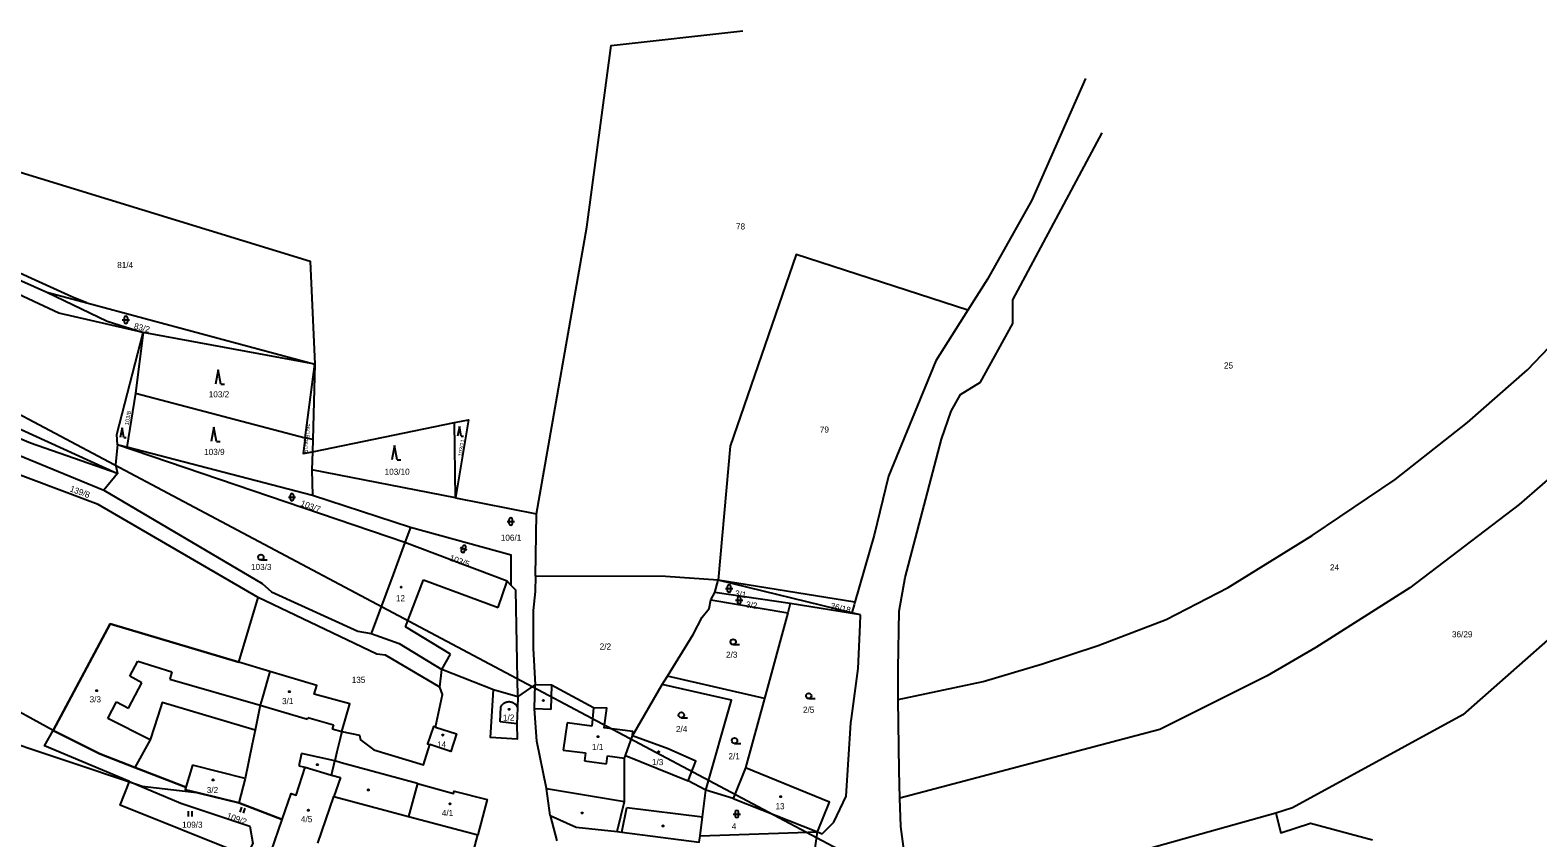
# Model space of a CAD drawing. Extents: x -794765 to -785424, y -1118958 to -1108731.
# Drawn here: x -789502.2 to -789083.2, y -1114278.7 to -1114054 of the extents above; entities that cross this region are included whole.
import ezdxf

# ---------------------------------------------------------------- set-up
doc = ezdxf.new("R2010")
doc.units = 0
for name, color, linetype in [('Level 66', 7, 'Continuous'), ('Level 71', 7, 'Continuous'), ('Level 75', 7, 'Continuous'), ('Level 76', 7, 'Continuous'), ('Level 77', 7, 'Continuous'), ('Level 79', 7, 'Continuous'), ('Level 81', 7, 'Continuous')]:
    doc.layers.add(name, color=color, linetype=linetype)

msp = doc.modelspace()

# ---------------------------------------------------------------- linework, layer by layer
at = {"layer": 'Level 66'}
for p, q in [((-789476.1, -1114134.09), (-789476.1, -1114135.09)), ((-789475.1, -1114135.09), (-789475.1, -1114134.09)), ((-789476.6, -1114134.59), (-789474.6, -1114134.59)), ((-789449.94, -1114148.46), (-789450.69, -1114152.46)), ((-789449.19, -1114152.46), (-789449.94, -1114148.46)), ((-789449.19, -1114152.46), (-789448.19, -1114152.46)), ((-789476.69, -1114164.64), (-789477.19, -1114167.32)), ((-789476.19, -1114167.32), (-789476.69, -1114164.64)), ((-789476.19, -1114167.32), (-789475.52, -1114167.32)), ((-789451.16, -1114164.43), (-789451.91, -1114168.43)), ((-789450.41, -1114168.43), (-789451.16, -1114164.43)), ((-789382.93, -1114164.26), (-789383.43, -1114166.94)), ((-789382.43, -1114166.94), (-789382.93, -1114164.26)), ((-789382.43, -1114166.94), (-789381.76, -1114166.94)), ((-789450.41, -1114168.43), (-789449.41, -1114168.43)), ((-789400.92, -1114169.55), (-789401.67, -1114173.55)), ((-789400.17, -1114173.55), (-789400.92, -1114169.55)), ((-789400.17, -1114173.55), (-789399.17, -1114173.55)), ((-789430.44, -1114183.9), (-789428.44, -1114183.9)), ((-789429.94, -1114183.4), (-789429.94, -1114184.4)), ((-789428.94, -1114184.4), (-789428.94, -1114183.4)), ((-789369.64, -1114190.67), (-789367.64, -1114190.67)), ((-789369.14, -1114190.17), (-789369.14, -1114191.17)), ((-789368.14, -1114191.17), (-789368.14, -1114190.17)), ((-789380.84, -1114198.65), (-789382.72, -1114197.97)), ((-789382.08, -1114197.67), (-789382.42, -1114198.61)), ((-789381.48, -1114198.95), (-789381.14, -1114198.01)), ((-789438.1, -1114201.38), (-789436.35, -1114201.38)), ((-789308.97, -1114209.33), (-789306.97, -1114209.33)), ((-789308.47, -1114208.83), (-789308.47, -1114209.83)), ((-789307.47, -1114209.83), (-789307.47, -1114208.83)), ((-789306.17, -1114212.58), (-789304.17, -1114212.58)), ((-789305.67, -1114212.08), (-789305.67, -1114213.08)), ((-789304.67, -1114213.08), (-789304.67, -1114212.08)), ((-789306.82, -1114224.9), (-789305.07, -1114224.9)), ((-789285.83, -1114239.94), (-789284.08, -1114239.94)), ((-789321.23, -1114245.24), (-789319.48, -1114245.24)), ((-789306.45, -1114252.37), (-789304.7, -1114252.37)), ((-789458.19, -1114272.7), (-789458.19, -1114271.2)), ((-789457.19, -1114272.7), (-789457.19, -1114271.2)), ((-789443.88, -1114271.49), (-789443.37, -1114270.08)), ((-789442.94, -1114271.83), (-789442.43, -1114270.42)), ((-789306.81, -1114272.04), (-789304.81, -1114272.04)), ((-789306.31, -1114271.54), (-789306.31, -1114272.54)), ((-789305.31, -1114272.54), (-789305.31, -1114271.54))]:
    msp.add_line(p, q, dxfattribs=at)
for centre in [(-789438.09, -1114200.63), (-789306.82, -1114224.15), (-789285.83, -1114239.19), (-789321.23, -1114244.49), (-789306.45, -1114251.62)]:
    msp.add_circle(centre, 0.75, dxfattribs=at)
for centre, start, end in [((-789475.6, -1114134.09), 0, 180), ((-789475.6, -1114135.09), 180, 359.9879), ((-789429.44, -1114183.4), 0, 180), ((-789429.44, -1114184.4), 180, 359.9879), ((-789368.64, -1114190.17), 0, 180), ((-789368.64, -1114191.17), 180, 359.9879), ((-789381.95, -1114198.78), 160, 340), ((-789381.61, -1114197.84), 340, 159.9879), ((-789307.97, -1114208.83), 0, 180), ((-789307.97, -1114209.83), 180, 359.9879), ((-789305.17, -1114212.08), 0, 180), ((-789305.17, -1114213.08), 180, 359.9879), ((-789305.81, -1114271.54), 0, 180), ((-789305.81, -1114272.54), 180, 359.9879)]:
    msp.add_arc(centre, 0.5, start, end, dxfattribs=at)
at = {"layer": 'Level 71'}
msp.add_line((-789259.98, -1114291.21), (-790231.6, -1113775.02), dxfattribs=at)
at = {"layer": 'Level 75'}
for p, q in [((-789540, -1114107.95), (-789497.61, -1114126.88)), ((-789497.61, -1114126.88), (-789486.43, -1114129.89)), ((-789486.43, -1114129.89), (-789423.09, -1114146.93)), ((-789470.77, -1114138.13), (-789472.95, -1114154.94)), ((-789423.09, -1114146.93), (-789470.77, -1114138.13)), ((-789425.74, -1114167.37), (-789423.09, -1114146.93)), ((-789423.09, -1114146.93), (-789423.68, -1114167.91)), ((-789472.95, -1114154.94), (-789475.36, -1114170.03)), ((-789472.95, -1114154.94), (-789425.74, -1114167.37)), ((-789423.77, -1114171.27), (-789384.3, -1114163.18)), ((-789383.98, -1114184.13), (-789384.3, -1114163.18)), ((-789519.48, -1114166.48), (-789481.73, -1114181.96)), ((-789423.68, -1114167.91), (-789425.74, -1114167.37)), ((-789398.1, -1114196.55), (-789477.98, -1114169.35)), ((-789475.36, -1114170.03), (-789477.98, -1114169.35)), ((-789423.71, -1114183.4), (-789475.36, -1114170.03)), ((-789423.77, -1114171.27), (-789423.91, -1114176.27)), ((-789423.68, -1114167.91), (-789423.77, -1114171.27)), ((-789477.98, -1114177.32), (-789481.73, -1114181.96)), ((-789383.98, -1114184.13), (-789423.91, -1114176.27)), ((-789423.91, -1114176.27), (-789423.71, -1114183.4)), ((-789396.54, -1114192.33), (-789423.71, -1114183.4)), ((-789383.98, -1114184.13), (-789361.49, -1114188.58)), ((-789361.73, -1114205.91), (-789361.49, -1114188.58)), ((-789396.54, -1114192.33), (-789398.1, -1114196.55)), ((-789311.93, -1114210.41), (-789310.98, -1114207.02)), ((-789273.84, -1114216.06), (-789310.98, -1114207.02)), ((-789272.99, -1114213.08), (-789310.98, -1114207.02)), ((-789444.24, -1114229.82), (-789438.87, -1114211.82)), ((-789313, -1114212.49), (-789311.93, -1114210.41)), ((-789313, -1114212.49), (-789291.68, -1114216.04)), ((-789290.98, -1114213.45), (-789311.93, -1114210.41)), ((-789290.98, -1114213.45), (-789291.68, -1114216.04)), ((-789271.4, -1114216.66), (-789290.98, -1114213.45)), ((-789291.68, -1114216.04), (-789298.14, -1114239.86)), ((-789271.4, -1114216.66), (-789273.84, -1114216.06)), ((-789495.83, -1114248.83), (-789550.41, -1114218.8)), ((-789435.6, -1114232.4), (-789444.24, -1114229.82)), ((-789388.36, -1114236.77), (-789387.76, -1114231.88)), ((-789373.45, -1114237.52), (-789387.76, -1114231.88)), ((-789326.55, -1114236), (-789325.1, -1114233.65)), ((-789298.14, -1114239.86), (-789325.1, -1114233.65)), ((-789260.93, -1114240.14), (-789261.02, -1114231.57)), ((-789366.66, -1114239.47), (-789373.45, -1114237.52)), ((-789366.66, -1114239.47), (-789361.82, -1114236.06)), ((-789334.84, -1114250.26), (-789326.55, -1114236)), ((-789298.14, -1114239.86), (-789303.38, -1114259.22)), ((-789303.38, -1114259.22), (-789306.82, -1114267.73)), ((-789394.56, -1114263.56), (-789397.05, -1114272.68)), ((-789306.82, -1114267.73), (-789314.43, -1114265.37)), ((-789306.82, -1114267.73), (-789283.39, -1114277.01)), ((-789260.26, -1114275.53), (-789260.5, -1114267.58)), ((-789444.18, -1114268.92), (-789432.19, -1114273.58)), ((-789357.67, -1114272.43), (-789355.8, -1114279.44)), ((-789435.21, -1114282.44), (-789432.19, -1114273.58)), ((-789397.05, -1114272.68), (-789377.78, -1114277.85)), ((-789378.96, -1114282.38), (-789377.78, -1114277.85)), ((-789316.04, -1114278.11), (-789283.39, -1114277.01))]:
    msp.add_line(p, q, dxfattribs=at)
for points in [[(-789361.49, -1114188.58), (-789347.48, -1114108.83), (-789340.73, -1114058.32), (-789304.1, -1114054.24)], [(-789208.95, -1114067.5), (-789223.87, -1114101.28), (-789236.15, -1114123.25), (-789241.62, -1114131.89)], [(-789261.02, -1114231.57), (-789260.69, -1114215.57), (-789258.99, -1114206.28), (-789248.89, -1114167.76), (-789246.24, -1114160.01), (-789243.67, -1114155.4), (-789238.08, -1114151.88), (-789229.1, -1114135.62), (-789229.1, -1114129.01), (-789204.25, -1114082.56)], [(-789538.98, -1114106.22), (-789527.43, -1114086.62), (-789424.43, -1114118.27), (-789423.09, -1114146.93)], [(-789470.77, -1114138.13), (-789494.25, -1114132.75), (-789550.66, -1114106.43)], [(-789486.43, -1114129.89), (-789490.6, -1114128.15), (-789538.98, -1114106.22)], [(-789241.62, -1114131.89), (-789289.35, -1114116.4), (-789307.67, -1114169.68), (-789310.98, -1114207.02)], [(-789497.61, -1114126.88), (-789480.82, -1114134.93), (-789470.77, -1114138.13)], [(-789260.93, -1114240.14), (-789237.39, -1114235.17), (-789220.82, -1114230.22), (-789205.38, -1114225.19), (-789186.51, -1114217.93), (-789169.25, -1114208.99), (-789145.88, -1114194.53), (-789122.86, -1114179.02), (-789102.75, -1114163.12), (-789086.07, -1114148.52), (-789068.13, -1114129.7)], [(-789560.92, -1114131.09), (-789531.59, -1114152.83), (-789477.98, -1114177.32)], [(-789241.62, -1114131.89), (-789250.53, -1114145.96), (-789263.68, -1114178.05), (-789267.68, -1114194.48), (-789272.99, -1114213.08)], [(-789477.98, -1114169.35), (-789478.11, -1114166.51), (-789470.77, -1114138.13)], [(-789046.81, -1114143.11), (-789059.58, -1114157.2), (-789079.85, -1114178.55), (-789088.35, -1114185.93), (-789118.75, -1114209.09), (-789144.88, -1114225.73), (-789158.44, -1114233.58), (-789188.29, -1114248.52), (-789260.5, -1114267.58)], [(-789477.98, -1114177.32), (-789502.11, -1114168.91), (-789547.1, -1114149.98)], [(-789384.3, -1114163.18), (-789380.41, -1114162.38), (-789383.98, -1114184.13)], [(-789425.74, -1114167.37), (-789426.31, -1114171.79), (-789423.77, -1114171.27)], [(-789438.87, -1114211.82), (-789483.33, -1114185.96), (-789530.89, -1114168.04)], [(-789477.98, -1114169.35), (-789478.46, -1114174.8), (-789477.98, -1114177.32)], [(-789481.73, -1114181.96), (-789437.72, -1114207.95), (-789435.1, -1114210.19), (-789411.16, -1114221.16), (-789407.4, -1114221.78)], [(-789368.5, -1114208.44), (-789368.49, -1114200.07), (-789396.54, -1114192.33)], [(-789398.1, -1114196.55), (-789401.35, -1114205.42), (-789407.4, -1114221.78)], [(-789368.5, -1114208.44), (-789369.61, -1114207.27), (-789398.1, -1114196.55)], [(-789019.47, -1114218.78), (-789037.73, -1114210.51), (-789053.1, -1114199.52), (-789104.02, -1114244.48), (-789151.37, -1114270.31), (-789155.98, -1114271.78)], [(-789366.66, -1114239.47), (-789367.24, -1114209.79), (-789368.5, -1114208.44)], [(-789361.73, -1114205.91), (-789361.89, -1114210.17), (-789362.38, -1114215.43), (-789362.43, -1114225.91), (-789361.82, -1114236.06)], [(-789310.98, -1114207.02), (-789325.62, -1114205.96), (-789361.73, -1114205.91)], [(-789388.36, -1114236.77), (-789403.49, -1114227.83), (-789405.84, -1114227.54), (-789438.87, -1114211.82)], [(-789325.1, -1114233.65), (-789317.98, -1114222.12), (-789315.48, -1114217.29), (-789313.49, -1114214.86), (-789313, -1114212.49)], [(-789272.99, -1114213.08), (-789273.22, -1114213.88), (-789273.84, -1114216.06)], [(-789283.39, -1114277.01), (-789282.09, -1114277.53), (-789278.88, -1114274.29), (-789275.41, -1114267.09), (-789274.1, -1114246.71), (-789273.93, -1114245.44), (-789272.11, -1114231.6), (-789271.53, -1114219.41), (-789271.4, -1114216.66)], [(-789444.24, -1114229.82), (-789480, -1114219.16), (-789495.83, -1114248.83)], [(-789407.4, -1114221.78), (-789399.66, -1114224.56), (-789387.76, -1114231.88)], [(-789435.6, -1114232.4), (-789437.77, -1114239.88), (-789438.33, -1114241.79), (-789439.72, -1114248.69)], [(-789415.64, -1114249.07), (-789413.41, -1114241.42), (-789423.26, -1114238.71), (-789422.56, -1114236.29), (-789435.6, -1114232.4)], [(-789389.54, -1114247.84), (-789387.57, -1114238.75), (-789388.36, -1114236.77)], [(-789366.66, -1114239.47), (-789366.8, -1114242.46), (-789367, -1114246.91), (-789366.9, -1114251.22), (-789374.27, -1114250.74), (-789373.45, -1114237.52)], [(-789357.67, -1114272.43), (-789358.67, -1114264.96), (-789361.43, -1114251.78), (-789362.02, -1114242.82), (-789362.01, -1114242.62), (-789361.82, -1114236.06)], [(-789334.84, -1114250.26), (-789334.68, -1114249.04), (-789342.67, -1114248.02), (-789341.98, -1114242.63), (-789345.63, -1114242.54), (-789357.28, -1114236.19), (-789361.82, -1114236.06)], [(-789314.43, -1114265.37), (-789307.3, -1114240.32), (-789326.55, -1114236)], [(-789439.72, -1114248.69), (-789465.52, -1114241.02), (-789466.74, -1114244.8), (-789468.89, -1114251.42), (-789473.08, -1114259.05)], [(-789260.5, -1114267.58), (-789260.73, -1114259.9), (-789260.93, -1114240.14)], [(-789474.61, -1114263), (-789498.2, -1114253.06), (-789495.83, -1114248.83)], [(-789495.83, -1114248.83), (-789485.46, -1114253.97), (-789482.86, -1114255.27), (-789473.08, -1114259.05)], [(-789439.72, -1114248.69), (-789440.51, -1114252.63), (-789442.43, -1114262.18), (-789444.18, -1114268.92)], [(-789415.64, -1114249.07), (-789416.1, -1114251.02), (-789416.97, -1114254.73), (-789417.57, -1114257.26)], [(-789415.64, -1114249.07), (-789410.71, -1114250.07), (-789410.41, -1114251.41), (-789406.71, -1114254.18), (-789392.9, -1114258.33), (-789391.13, -1114252.74)], [(-789389.54, -1114247.84), (-789390.15, -1114247.65), (-789391.75, -1114252.53), (-789391.13, -1114252.74)], [(-789389.54, -1114247.84), (-789383.74, -1114249.75), (-789385.33, -1114254.61), (-789391.13, -1114252.74)], [(-789339.08, -1114276.91), (-789337.06, -1114268.53), (-789337.05, -1114256.48), (-789336.77, -1114255.72), (-789334.84, -1114250.26)], [(-789314.43, -1114265.37), (-789319.33, -1114262.81), (-789317.21, -1114257.34), (-789324.88, -1114253.91), (-789334.84, -1114250.26)], [(-789473.08, -1114259.05), (-789458.94, -1114264.52), (-789459.05, -1114265.29), (-789444.18, -1114268.92)], [(-789432.19, -1114273.58), (-789429.71, -1114266.29), (-789428.24, -1114266.83), (-789425.74, -1114259.01), (-789418.44, -1114261.19), (-789417.57, -1114257.26)], [(-789394.56, -1114263.56), (-789415.81, -1114257.78), (-789417.57, -1114257.26)], [(-789283.39, -1114277.01), (-789280.1, -1114268.71), (-789303.38, -1114259.22)], [(-789457.13, -1114314.34), (-789450.28, -1114297.22), (-789443.03, -1114283.31), (-789477.17, -1114269.61), (-789474.61, -1114263)], [(-789474.61, -1114263), (-789460.34, -1114269.01), (-789441.12, -1114275.38), (-789440.3, -1114280.25), (-789449.37, -1114297.64), (-789456.17, -1114314.65)], [(-789394.56, -1114263.56), (-789384.53, -1114266.28), (-789384.35, -1114265.63), (-789375.23, -1114268.03), (-789377.78, -1114277.85)], [(-789422.26, -1114280.14), (-789417.79, -1114267.12), (-789397.05, -1114272.68)], [(-789316.04, -1114278.11), (-789315.37, -1114272.77), (-789314.43, -1114265.37)], [(-789357.67, -1114272.43), (-789350.51, -1114275.64), (-789339.08, -1114276.91)], [(-789155.98, -1114271.78), (-789209.92, -1114286.9), (-789251.21, -1114295.78)], [(-789155.98, -1114271.78), (-789154.61, -1114277.28), (-789146.33, -1114274.56), (-789129.12, -1114279.21)], [(-789257.37, -1114291.7), (-789258.94, -1114285.27), (-789260.26, -1114275.53)], [(-789339.08, -1114276.91), (-789337.76, -1114277.08), (-789316.27, -1114279.89), (-789316.04, -1114278.11)], [(-789282.8, -1114289.64), (-789284.89, -1114287.35), (-789283.39, -1114277.01)]]:
    msp.add_lwpolyline(points, dxfattribs=at)
at = {"layer": 'Level 77'}
for p, q in [((-789397.9, -1114219.96), (-789392.92, -1114206.93)), ((-789392.92, -1114206.93), (-789372.19, -1114214.61)), ((-789372.19, -1114214.61), (-789369.61, -1114207.27)), ((-789385.37, -1114227.59), (-789397.9, -1114219.96)), ((-789474.5, -1114233.7), (-789472.33, -1114229.51)), ((-789472.33, -1114229.51), (-789462.82, -1114232.49)), ((-789387.76, -1114231.88), (-789385.37, -1114227.59)), ((-789471.22, -1114235.53), (-789474.5, -1114233.7)), ((-789462.82, -1114232.49), (-789463.4, -1114234.5)), ((-789463.4, -1114234.5), (-789438.33, -1114241.79)), ((-789474.93, -1114242.58), (-789471.22, -1114235.53)), ((-789357.28, -1114236.19), (-789357.47, -1114242.95)), ((-789480.63, -1114245.47), (-789478.23, -1114240.86)), ((-789478.23, -1114240.86), (-789474.93, -1114242.58)), ((-789438.33, -1114241.79), (-789425.14, -1114245.63)), ((-789371.57, -1114246.43), (-789371.39, -1114242.26)), ((-789357.47, -1114242.95), (-789362.02, -1114242.82)), ((-789345.63, -1114242.54), (-789346.11, -1114247.58)), ((-789468.89, -1114251.42), (-789480.63, -1114245.47)), ((-789425.14, -1114245.63), (-789425, -1114245.15)), ((-789425, -1114245.15), (-789417.93, -1114247.21)), ((-789417.93, -1114247.21), (-789418.25, -1114248.31)), ((-789367, -1114246.91), (-789371.57, -1114246.43)), ((-789352.95, -1114246.67), (-789354.11, -1114254.24)), ((-789346.11, -1114247.58), (-789352.95, -1114246.67)), ((-789418.25, -1114248.31), (-789415.64, -1114249.07)), ((-789426.83, -1114255.21), (-789427.57, -1114258.59)), ((-789417.57, -1114257.26), (-789426.83, -1114255.21)), ((-789354.11, -1114254.24), (-789347.88, -1114255.04)), ((-789347.88, -1114255.04), (-789348.17, -1114257.26)), ((-789336.77, -1114255.72), (-789319.33, -1114262.81)), ((-789457.09, -1114258.4), (-789458.94, -1114264.52)), ((-789442.43, -1114262.18), (-789457.09, -1114258.4)), ((-789427.57, -1114258.59), (-789425.74, -1114259.01)), ((-789348.17, -1114257.26), (-789342.02, -1114258.05)), ((-789342.02, -1114258.05), (-789341.74, -1114255.83)), ((-789341.74, -1114255.83), (-789337.05, -1114256.48)), ((-789418.44, -1114261.19), (-789416, -1114261.91)), ((-789416, -1114261.91), (-789417.79, -1114267.12)), ((-789358.67, -1114264.96), (-789337.06, -1114268.53)), ((-789337.76, -1114277.08), (-789336.34, -1114270.25)), ((-789336.34, -1114270.25), (-789315.37, -1114272.77))]:
    msp.add_line(p, q, dxfattribs=at)
msp.add_lwpolyline([(-789371.39, -1114242.26), (-789371.33, -1114242.14), (-789371.27, -1114242.01), (-789371.19, -1114241.9), (-789371.12, -1114241.78), (-789371.03, -1114241.67), (-789370.94, -1114241.57), (-789370.84, -1114241.47), (-789370.74, -1114241.38), (-789370.64, -1114241.29), (-789370.53, -1114241.21), (-789370.41, -1114241.14), (-789370.29, -1114241.07), (-789370.17, -1114241.01), (-789370.04, -1114240.95), (-789369.91, -1114240.9), (-789369.78, -1114240.86), (-789369.64, -1114240.83), (-789369.51, -1114240.81), (-789369.37, -1114240.79), (-789369.23, -1114240.78), (-789369.09, -1114240.78), (-789368.96, -1114240.78), (-789368.82, -1114240.8), (-789368.68, -1114240.82), (-789368.55, -1114240.85), (-789368.42, -1114240.89), (-789368.29, -1114240.93), (-789368.16, -1114240.98), (-789368.03, -1114241.04), (-789367.91, -1114241.1), (-789367.79, -1114241.18), (-789367.68, -1114241.25), (-789367.57, -1114241.34), (-789367.47, -1114241.43), (-789367.37, -1114241.52), (-789367.28, -1114241.63), (-789367.19, -1114241.73), (-789367.11, -1114241.84), (-789367.03, -1114241.96), (-789366.96, -1114242.08), (-789366.9, -1114242.2), (-789366.85, -1114242.33), (-789366.8, -1114242.46)], dxfattribs=at)
at = {"layer": 'Level 79'}
for centre in [(-789399.11, -1114208.95), (-789483.71, -1114237.72), (-789430.17, -1114237.99), (-789369.1, -1114242.92), (-789359.58, -1114240.45), (-789387.52, -1114250.07), (-789344.39, -1114250.52), (-789327.54, -1114254.74), (-789422.39, -1114258.3), (-789451.37, -1114262.54), (-789408.23, -1114265.32), (-789293.64, -1114267.21), (-789424.9, -1114270.98), (-789385.56, -1114269.2), (-789348.81, -1114271.75), (-789326.33, -1114275.33)]:
    msp.add_circle(centre, 0.175, dxfattribs=at)
at = {"layer": 'Level 81'}
for points in [[(-789863.72, -1114054.97), (-789859.91, -1114056.9), (-789828.1, -1114085.48), (-789766.83, -1114142.08), (-789706.12, -1114193.77), (-789699.87, -1114199.39), (-789653.29, -1114241.26), (-789626.24, -1114265.44), (-789585.72, -1114278.05), (-789547.28, -1114285.86), (-789509.8, -1114297.51), (-789475.21, -1114308.57), (-789456.17, -1114314.65), (-789451.67, -1114316.09), (-789445.82, -1114299.21), (-789436.06, -1114282.16), (-789435.21, -1114282.44), (-789432.19, -1114273.58), (-789444.18, -1114268.92), (-789455.16, -1114266.24)], [(-789455.16, -1114266.24), (-789459.05, -1114265.29), (-789458.94, -1114264.52), (-789473.08, -1114259.05), (-789482.86, -1114255.27), (-789485.46, -1114253.97), (-789495.83, -1114248.83), (-789480, -1114219.16), (-789444.24, -1114229.82), (-789438.87, -1114211.82), (-789483.33, -1114185.96), (-789530.89, -1114168.04), (-789544.14, -1114163.05), (-789556.26, -1114157.36), (-789573.5, -1114149.27), (-789590.55, -1114137.87), (-789591.19, -1114137.44), (-789645.17, -1114098.88), (-789647.03, -1114100.4), (-789652.95, -1114105.23), (-789677.34, -1114125.12), (-789681.25, -1114129.69), (-789693.36, -1114143.86), (-789705.68, -1114135.03)], [(-789455.16, -1114266.24), (-789471.09, -1114264.39), (-789472.14, -1114264.04), (-789514.28, -1114249.87), (-789540.11, -1114239.63), (-789556.69, -1114230.44)]]:
    msp.add_lwpolyline(points, dxfattribs=at)

# ---------------------------------------------------------------- texts
at = {"layer": 'Level 76'}
for s, p in [('78', (-789306.04, -1114109.46)), ('81/4', (-789478.02, -1114120.19)), ('25', (-789170.41, -1114148.13)), ('103/2', (-789452.58, -1114156.14)), ('79', (-789282.74, -1114165.96)), ('103/9', (-789453.86, -1114172.17)), ('103/10', (-789403.7, -1114177.68)), ('106/1', (-789371.41, -1114196.02)), ('103/3', (-789440.83, -1114204.17)), ('24', (-789140.96, -1114204.3)), ('12', (-789400.57, -1114212.85)), ('36/29', (-789107.05, -1114222.89)), ('2/2', (-789343.92, -1114226.3)), ('2/3', (-789308.82, -1114228.57)), ('135', (-789412.84, -1114235.55)), ('3/3', (-789485.69, -1114240.98)), ('3/1', (-789432.22, -1114241.47)), ('2/5', (-789287.44, -1114243.88)), ('1/2', (-789370.81, -1114246.06)), ('2/4', (-789322.74, -1114249.24)), ('14', (-789389.13, -1114253.54)), ('1/1', (-789346.07, -1114254.21)), ('2/1', (-789308.14, -1114256.8)), ('1/3', (-789329.41, -1114258.43)), ('3/2', (-789453.13, -1114266.2)), ('4/1', (-789387.79, -1114272.58)), ('13', (-789295.08, -1114270.7)), ('109/3', (-789459.99, -1114275.85)), ('4/5', (-789426.96, -1114274.3)), ('4', (-789307.23, -1114276.3))]:
    msp.add_text(s, height=1.7, dxfattribs=at).set_placement(p)
for s, height, rotation, p in [('83/2', 1.7, 346, (-789473.49, -1114137.07)), ('103/8', 1.14, 80, (-789474.82, -1114163.93)), ('36/16', 1.14, 269, (-789425.62, -1114163.43)), ('36/15', 1.14, 268, (-789426.14, -1114167.59)), ('103/11', 1.14, 81, (-789382.14, -1114172.68)), ('139/8', 1.7, 340, (-789491.34, -1114182.25)), ('103/7', 1.7, 340, (-789427.22, -1114186.26)), ('103/5', 1.7, 340, (-789385.83, -1114201.48)), ('3/1', 1.7, 350, (-789306.46, -1114211.42)), ('3/2', 1.7, 351, (-789303.37, -1114214.5)), ('36/18', 1.7, 346, (-789279.93, -1114214.86)), ('109/2', 1.7, 340, (-789447.76, -1114273.17))]:
    msp.add_text(s, height=height, rotation=rotation, dxfattribs=at).set_placement(p)

doc.saveas('drawing.dxf')
